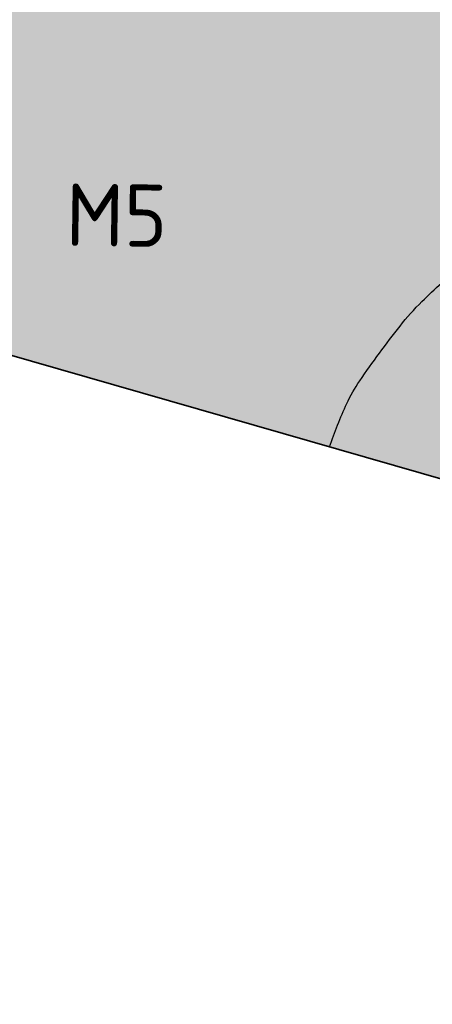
# Model space of a CAD drawing. Header units: metres. Extents: x 174282 to 175177, y 462028 to 462851.
# Tile 443 of 636: x 174574.01 to 174580.62, y 462464.01 to 462479.8. Entities that reach past the tile are written whole.
import ezdxf

# ---------------------------------------------------------------- set-up
doc = ezdxf.new("R2010")
doc.units = ezdxf.units.M
doc.layers.add('N-WE-GR-GRAS_BERM-NECTAR-ONDER-MAAIMES-V', color=7, linetype='Continuous', lineweight=25, true_color=0xc4ff8a)
doc.layers.add('N-WE-WH-RETENTIE_WADI_BODEM-G', color=7, linetype='Continuous', lineweight=25, true_color=0xcc9900)
for name, color, linetype, lineweight in [('N-WE-GR-SOORTNAAM-GRAS-T20', 90, 'Continuous', 25), ('N-WE-OG-BEBOUWING_WONINGBOUW-G', 7, 'Continuous', 35), ('N-WE-WH-RETENTIE_WADI_BODEM-V', 161, 'Continuous', 20), ('N-WE-WH-RETENTIE_WADI_INSTEEK-G', 7, 'Continuous', 25), ('N-WE-WH-RETENTIE_WADI_TALUD-V', 93, 'Continuous', 18)]:
    doc.layers.add(name, color=color, linetype=linetype, lineweight=lineweight)
doc.styles.add('NLCS-ISO-M500-T20', font='NLCS-ISO.ttf', dxfattribs={"height": 1})

msp = doc.modelspace()

# ---------------------------------------------------------------- hatches: boundary and pattern name
at = {"layer": 'N-WE-GR-GRAS_BERM-NECTAR-ONDER-MAAIMES-V'}
h = msp.add_hatch(color=256, dxfattribs=at)
h.dxf.hatch_style = 1
edge = h.paths.add_edge_path()
edge.add_line((174583.2815175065, 462471.7043024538), (174586.717256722, 462470.7152562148))
edge.add_line((174586.717256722, 462470.7152562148), (174585.9681579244, 462468.1130440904))
edge.add_arc((174579.1967269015, 462450.4520604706), 18.91461394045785, 67.6659632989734, 69.0225826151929, ccw=False)
edge.add_arc((174583.75643878, 462461.5510017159), 6.915552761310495, 65.42228387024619, 67.66596372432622, ccw=False)
edge.add_arc((174371.4003615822, 461997.2480894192), 517.4763208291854, 65.37119389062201, 65.4222838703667, ccw=False)
edge.add_arc((174585.7759415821, 462464.8636841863), 3.062835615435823, 64.70712522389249, 65.37120717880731, ccw=False)
edge.add_arc((174578.6771993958, 462449.8413440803), 19.67797458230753, 63.483883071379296, 64.70712522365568, ccw=False)
edge.add_arc((174569.8431120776, 462432.1353820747), 39.46539961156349, 62.6201277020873, 63.48388206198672, ccw=False)
edge.add_arc((174585.3734109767, 462462.122144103), 5.695648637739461, 61.41464047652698, 62.62012770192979, ccw=False)
edge.add_arc((174582.3874747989, 462456.6422190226), 11.93627310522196, 60.58192570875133, 61.414639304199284, ccw=False)
edge.add_arc((174587.6401923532, 462465.9574188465), 1.24216306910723, 52.26220328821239, 60.58192570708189, ccw=False)
edge.add_arc((174586.0649809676, 462463.9221097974), 3.815832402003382, 47.51818928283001, 52.26220316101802, ccw=False)
edge.add_arc((174586.9486898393, 462464.8871236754), 2.507324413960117, 39.97158763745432, 47.5181892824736, ccw=False)
edge.add_arc((174585.1707764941, 462463.3967790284), 4.827260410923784, 34.534637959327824, 39.971587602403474, ccw=False)
edge.add_arc((174583.3512023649, 462462.1446000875), 7.036061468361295, 30.820509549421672, 34.53463795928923, ccw=False)
edge.add_arc((174584.9993973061, 462463.1279212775), 5.116825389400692, 26.464889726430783, 30.820509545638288, ccw=False)
edge.add_arc((174581.6527634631, 462461.4619109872), 8.855213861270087, 23.027945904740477, 26.464889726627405, ccw=False)
edge.add_arc((174580.4701920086, 462460.9592583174), 10.14017882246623, 19.816202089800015, 23.027945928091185, ccw=False)
edge.add_arc((174575.015391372, 462458.9936666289), 15.93831651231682, 17.49276422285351, 19.81620208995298, ccw=False)
edge.add_arc((174582.6867766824, 462461.4113800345), 7.89496579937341, 14.191293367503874, 17.49276434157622, ccw=False)
edge.add_arc((174580.949968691, 462460.9721808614), 9.686445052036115, 11.871768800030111, 14.19129336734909, ccw=False)
edge.add_arc((174585.2350360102, 462461.872981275), 5.30771883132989, 8.738110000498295, 11.871768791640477, ccw=False)
edge.add_arc((174584.1882914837, 462461.712094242), 6.366755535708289, 5.591845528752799, 8.738110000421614, ccw=False)
edge.add_arc((174581.0056774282, 462461.4004935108), 9.564587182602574, 3.0249809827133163, 5.591845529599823, ccw=False)
edge.add_arc((174579.6839741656, 462461.3306481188), 10.88813464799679, 0.6437948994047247, 3.0249809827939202, ccw=False)
edge.add_arc((174573.3565269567, 462461.25954777), 17.21598131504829, -1.2498244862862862, 0.6437949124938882, ccw=False)
edge.add_arc((174575.2348796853, 462461.2185677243), 15.3371816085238, 356.2112165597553, 358.7501755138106, ccw=False)
edge.add_arc((174576.4764926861, 462461.1363440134), 14.0928490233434, 353.5625200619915, 356.21121656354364, ccw=False)
edge.add_arc((174577.8676198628, 462460.9793825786), 12.6928948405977, 351.1199120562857, 353.56252006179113, ccw=False)
edge.add_arc((174577.4416469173, 462461.0459365), 13.12403562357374, 348.71776640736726, 351.11991206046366, ccw=False)
edge.add_arc((174577.383405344, 462461.0575555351), 13.18342487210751, 346.1327328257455, 348.71776640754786, ccw=False)
edge.add_arc((174581.2850341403, 462460.0943651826), 9.164663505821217, 343.03218662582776, 346.13273284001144, ccw=False)
edge.add_arc((174578.7139846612, 462460.8788348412), 11.8527275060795, 340.6492724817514, 343.0321866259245, ccw=False)
edge.add_arc((174587.4126276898, 462457.8239647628), 2.633257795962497, 335.59241721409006, 340.6492724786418, ccw=False)
edge.add_arc((174561.3788683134, 462469.6375564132), 31.22202438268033, 334.8808627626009, 335.59241721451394, ccw=False)
edge.add_arc((174362.2890612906, 462562.9791382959), 251.1069992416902, 334.6299592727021, 334.88086283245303, ccw=False)
edge.add_arc((174479.6547103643, 462507.3250179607), 121.2144409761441, 333.9545098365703, 334.62995927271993, ccw=False)
edge.add_arc((174594.1846762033, 462451.3524151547), 6.261224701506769, 153.9545098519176, 156.9267682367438)
edge.add_arc((176106.1592433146, 461807.2753440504), 1649.703455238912, 156.9267682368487, 156.953455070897)
edge.add_arc((159644.2838072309, 468814.4078486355), 16241.44659116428, 336.9387563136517, 336.941466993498, ccw=False)
edge.add_arc((100423.8462317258, 494026.7326008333), 80605.4236749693, 336.9377477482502, 336.9387563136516, ccw=False)
edge.add_arc((174164.1070937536, 462631.2502316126), 459.9160953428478, 336.9243878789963, 336.93773990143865, ccw=False)
edge.add_arc((174579.6736448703, 462454.2051052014), 8.207632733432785, 334.72575758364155, 336.9243878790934, ccw=False)
edge.add_arc((174750.3781420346, 462373.6073273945), 180.5674374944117, 154.725757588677, 155.1944803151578)
edge.add_arc((174831.1974260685, 462336.2541268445), 269.6012415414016, 155.1944803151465, 155.3852123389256)
edge.add_arc((174701.7641085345, 462395.5537395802), 127.2305010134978, 155.3852124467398, 155.6628570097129)
edge.add_arc((174591.1277054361, 462445.5943601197), 5.80366133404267, 155.662857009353, 160.3949604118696)
edge.add_arc((174598.5287074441, 462442.9582483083), 13.66011830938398, 160.3949603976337, 163.4789081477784)
edge.add_arc((174601.6605328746, 462442.0293051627), 16.92680866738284, 163.4789081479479, 166.2046138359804)
edge.add_arc((174598.9647925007, 462442.6912123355), 14.15099576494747, 166.2046138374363, 169.1857446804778)
edge.add_arc((174651.5462877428, 462432.6471965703), 67.68319070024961, 169.1857446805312, 169.6902339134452)
edge.add_arc((174603.3510889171, 462441.4142350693), 18.69708906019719, 169.6902339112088, 170.6500963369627)
edge.add_arc((174616.3563874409, 462439.2729029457), 31.87749470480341, 170.6500963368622, 171.3546582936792)
edge.add_arc((174699.7507876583, 462426.5931726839), 116.2303342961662, 171.354658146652, 171.7236353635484)
edge.add_arc((174622.084768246, 462437.890701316), 37.74693016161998, 171.7236353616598, 173.4011194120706)
edge.add_line((174584.5879110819, 462442.2284933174), (174589.0992136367, 462441.389116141))
edge.add_arc((174383.4057993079, 462483.2009481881), 209.8999999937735, 348.5098879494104, 359.0063072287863)
edge.add_line((174593.274232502, 462479.5607907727), (174591.9976490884, 462479.5798913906))
edge.add_arc((174582.6097860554, 462481.3991976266), 9.562523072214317, 348.68863953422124, 349.0324046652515, ccw=False)
edge.add_arc((174586.0465358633, 462480.7117585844), 6.057694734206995, 341.9386004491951, 348.68863952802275, ccw=False)
edge.add_arc((174590.095938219, 462479.3912287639), 1.798415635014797, 329.53315397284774, 341.9386004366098, ccw=False)
edge.add_arc((174590.197598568, 462479.3314254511), 1.680469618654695, 316.7106197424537, 329.53315397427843, ccw=False)
edge.add_arc((174588.7049889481, 462480.7374673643), 3.731039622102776, 308.11504489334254, 316.7106197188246, ccw=False)
edge.add_arc((174580.9554932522, 462490.6154227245), 16.28606593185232, 304.429518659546, 308.1150448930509, ccw=False)
edge.add_arc((174586.2681304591, 462482.8650803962), 6.88968789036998, 298.76177715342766, 304.4295186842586, ccw=False)
edge.add_line((174589.5832344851, 462476.8253879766), (174588.0004807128, 462475.9566372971))
edge.add_line((174588.0004807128, 462475.9566372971), (174586.417727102, 462475.0878844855))
edge.add_arc((174591.044433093, 462466.6586422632), 9.615536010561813, 118.7618344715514, 122.0160295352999)
edge.add_arc((174597.0089805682, 462457.1193106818), 20.86607704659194, 122.0160295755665, 124.2249417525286)
edge.add_arc((174587.2087784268, 462471.5263756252), 3.441741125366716, 124.2249417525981, 132.6038581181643)
edge.add_arc((174593.1214326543, 462465.0972814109), 12.17631223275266, 132.6038581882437, 137.0557157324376)
edge.add_arc((174587.326483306, 462470.4906332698), 4.259893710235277, 137.0557157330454, 144.1575022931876)
edge.add_arc((174590.3917372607, 462468.2764443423), 8.041218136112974, 144.1575023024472, 149.3249397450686)
edge.add_arc((174584.2546148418, 462471.9167887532), 0.9056467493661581, 149.3249397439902, 163.9404778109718)
edge.add_arc((174587.0725583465, 462471.1055873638), 3.838026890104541, 163.9404778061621, 171.0254609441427)
at = {"layer": 'N-WE-WH-RETENTIE_WADI_BODEM-V'}
h = msp.add_hatch(color=256, dxfattribs=at)
h.dxf.hatch_style = 1
h.paths.add_polyline_path([(174587.4288413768, 462478.3289325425, 0.004273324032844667), (174588.1977293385, 462478.7782450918, 0.0200524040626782), (174588.7124636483, 462479.1136400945, 0.02251846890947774), (174589.1438188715, 462479.4502315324, 0.1191834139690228), (174589.4475733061, 462479.8704476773, 0.1286929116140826), (174589.5758291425, 462480.8314768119, 0.1182754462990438), (174589.4401043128, 462481.4974931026, 0.04848605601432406), (174589.1751026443, 462482.0467223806, 0.0285877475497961), (174588.9983879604, 462482.303038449, 0.02837340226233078), (174588.7921451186, 462482.5393803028, 0.07409316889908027), (174588.3904255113, 462482.8439165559, 0.05927656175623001), (174587.8069593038, 462483.0785332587, 0.02042369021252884), (174587.0515999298, 462483.2498800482, 0.02859192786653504), (174586.5024270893, 462483.3189179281, 0.001741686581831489), (174585.4598462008, 462483.3861581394, -0.002165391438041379), (174584.6213143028, 462483.4409519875, -0.0002995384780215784), (174583.0723701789, 462483.5498389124, -0.000602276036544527), (174582.3021207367, 462483.6053818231, -0.01186261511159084), (174580.9593097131, 462483.7359284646, 0.01880789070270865), (174579.544057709, 462483.8557416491, 0.002152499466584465), (174577.815544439, 462483.9268493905, 0.004921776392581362), (174576.5127395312, 462483.9619899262, -0.006016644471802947), (174575.4470629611, 462483.993069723, -0.02014628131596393), (174574.347007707, 462484.0828970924, 0.02073906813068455), (174573.2782668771, 462484.1688925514, 0.004796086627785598), (174572.4740356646, 462484.1924045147, -0.003801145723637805), (174571.4592506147, 462484.2200512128, -0.008970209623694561), (174570.2967242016, 462484.2814656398, 0.02789179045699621), (174569.8433405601, 462484.2892221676, 0.0001748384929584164), (174566.0666952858, 462484.1337066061, 0.00017706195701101), (174564.5971698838, 462484.0721581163, -0.0003448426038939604), (174563.8426203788, 462484.040808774, -0.02235538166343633), (174562.7471260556, 462484.0450481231, 0.01614903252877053), (174561.2311662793, 462484.069726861, 0.008954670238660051), (174559.8283205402, 462484.0221152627, -0.01015073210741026), (174558.5906470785, 462483.9830730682, -0.005241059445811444), (174557.2492255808, 462483.9820648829, 0.004954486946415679), (174555.8302186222, 462483.9818116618, 0.002836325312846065), (174554.3444801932, 462483.9583945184, 0.004437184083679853), (174553.3950774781, 462483.9296122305, 0.006361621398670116), (174552.9038864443, 462483.9040943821, 0.002556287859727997), (174551.6828685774, 462483.8188023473, 0.008118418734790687), (174550.3240124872, 462483.6946820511, 0.01374476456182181), (174549.5252702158, 462483.5863438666, 0.01341269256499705), (174548.9016521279, 462483.4669755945, 0.00884678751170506), (174547.9652649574, 462483.244126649, 0.00978880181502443), (174547.1352271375, 462483.0135919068, -0.008252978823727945), (174546.1515965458, 462482.7371413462, -0.02273368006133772), (174544.9949198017, 462482.488163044, 0.02877536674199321), (174544.0832576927, 462482.2803756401, 0.01745563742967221), (174543.3077198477, 462482.0263486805, 0.01340549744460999), (174542.3203199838, 462481.6339672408, 0.003514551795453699), (174541.5839004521, 462481.3120634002, 0.003421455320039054), (174540.8321165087, 462480.9709455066, 0.01407878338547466), (174539.9332040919, 462480.5245027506, -0.01556735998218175), (174539.1190131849, 462480.1231534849, -0.02004414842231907), (174538.3859210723, 462479.8245762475, -0.02181059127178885), (174537.6915698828, 462479.607447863, -0.009447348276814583), (174536.8387299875, 462479.3982329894, -0.01134409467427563), (174536.1218289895, 462479.2536684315, -0.0004093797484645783), (174534.9723302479, 462479.0498609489, 0.000537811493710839), (174534.0974301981, 462478.8945083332, 7.532989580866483e-05), (174533.497459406, 462478.7872147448, 2.853403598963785e-05), (174531.9173305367, 462478.5042994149, 0.006097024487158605), (174530.8400432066, 462478.2977641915, -0.008156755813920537), (174530.0341383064, 462478.146696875, -0.03568746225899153), (174529.4194797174, 462478.0864886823, -0.02409663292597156), (174528.5056565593, 462478.1064919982, -0.001957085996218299), (174527.4313365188, 462478.1861201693, 0.001441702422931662), (174525.9730780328, 462478.2957171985, 0.000521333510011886), (174524.075337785, 462478.4308533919, 0.00568382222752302), (174523.9011266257, 462478.4410876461, 0.02849121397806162), (174523.5148810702, 462478.4373580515, -0.01088611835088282), (174522.5056659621, 462478.3920630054, -0.007140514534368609), (174521.1890191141, 462478.3804772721, 0.009334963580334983), (174520.1818998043, 462478.3671948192, 0.01828679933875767), (174519.607455, 462478.3278259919, -0.01228248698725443), (174518.7531141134, 462478.2589606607, -0.03673130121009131), (174517.9575401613, 462478.2729330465, 0.07437171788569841), (174517.0905609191, 462478.224601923, 0.009133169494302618), (174516.1797710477, 462478.0169717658, 0.01108958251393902), (174515.4948638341, 462477.831408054, 0.01293911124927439), (174514.9161495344, 462477.6443465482, 0.04963209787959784), (174514.4948001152, 462477.4471683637, 0.02757961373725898), (174513.8012789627, 462476.9807820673, 0.05052339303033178), (174513.3881598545, 462476.59736244, 0.04877694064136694), (174513.0469983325, 462476.1237327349, 0.08599968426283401), (174512.8578785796, 462475.6138445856, 0.09814202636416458), (174512.8636381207, 462475.1362745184, 0.06516212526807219), (174513.0289183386, 462474.6658300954, 0.08688744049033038), (174513.4207502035, 462474.1410253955, 0.05228778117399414), (174513.8976845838, 462473.7152891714, 0.04213285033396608), (174514.4843614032, 462473.3635825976, 0.06603279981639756), (174514.8991741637, 462473.2242953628, 0.0256671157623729), (174515.4093771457, 462473.1520027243, 0.01769182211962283), (174516.1556181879, 462473.1116261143, 0.006939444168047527), (174517.0060403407, 462473.107548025, 0.03699001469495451), (174517.5084032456, 462473.1420488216, 0.01132549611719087), (174518.7269247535, 462473.3630942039, 0.03153123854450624), (174519.5952375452, 462473.5988740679, -0.01973816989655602), (174520.6561956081, 462473.6037172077, -0.02110266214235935), (174521.5978189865, 462473.5309687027, -0.001248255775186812), (174523.0123923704, 462472.9508127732, -0.002029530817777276), (174523.6473442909, 462472.6855255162, 0.002938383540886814), (174524.0862342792, 462472.5030905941, 0.07141093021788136), (174524.51190375, 462472.3964428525, 0.03295628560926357), (174525.4583228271, 462472.361390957, 0.02950828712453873), (174526.27269957, 462472.4331339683, 0.04743219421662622), (174526.7671992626, 462472.555017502, 0.02069091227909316), (174527.5265067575, 462472.8563863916, 0.02096043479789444), (174528.2487104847, 462473.2152106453, 0.002597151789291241), (174529.276243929, 462473.7875856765, -0.003107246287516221), (174530.1355786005, 462474.2651195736, -0.001160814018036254), (174530.841229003, 462474.6494042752, -0.002259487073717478), (174531.5605442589, 462475.0347743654, -0.02469803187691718), (174532.8515565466, 462475.5410165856, -0.01744737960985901), (174534.0460139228, 462475.8084356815, -0.03304230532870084), (174535.2244072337, 462475.9380683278, -0.06338138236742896), (174535.9142088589, 462475.8873227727, -0.0238001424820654), (174536.5287167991, 462475.7319714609, -0.04322588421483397), (174537.5947397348, 462475.3042004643, -0.04057964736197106), (174538.3468449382, 462474.6639743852, 0.02446917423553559), (174539.0065922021, 462474.064700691, 0.002814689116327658), (174539.9802210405, 462473.2727729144, 0.008864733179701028), (174540.2951737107, 462473.0285956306, 0.009829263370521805), (174540.757902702, 462472.6967803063, 0.005316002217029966), (174541.6316150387, 462472.1094883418, 0.01030690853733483), (174542.5617766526, 462471.5255917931, 0.03901134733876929), (174543.0621069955, 462471.2725755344, 0.002915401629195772), (174544.4987883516, 462470.7016879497, 0.002908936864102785), (174545.2053521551, 462470.4304105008, 0.01227696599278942), (174545.374666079, 462470.3712381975, 0.06865510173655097), (174545.6376857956, 462470.324851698, 0.03358964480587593), (174546.2378691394, 462470.3418780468, 0.001915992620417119), (174546.9971462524, 462470.4185636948, 0.01627879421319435), (174547.405135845, 462470.4748287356), (174546.3632730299, 462474.2334711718), (174560.7399543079, 462478.1933421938), (174578.9684328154, 462472.9459101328, -0.03186381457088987), (174579.3409240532, 462473.840320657, -0.02070236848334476), (174580.2345363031, 462475.0542187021, -0.04287465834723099), (174581.098777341, 462475.847374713, -0.03757256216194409), (174581.7039487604, 462476.245360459, -0.03090555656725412), (174582.7986195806, 462476.7671800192, -0.004057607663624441), (174583.7115708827, 462476.9951162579, 0.002694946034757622), (174584.4673647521, 462477.1816283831, 0.001040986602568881), (174585.3293079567, 462477.4011809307, 0.002947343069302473), (174585.633115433, 462477.4811521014, 0.03973459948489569), (174586.0518775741, 462477.6305632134, 0.01629035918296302), (174587.0248890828, 462478.106256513, 0.008250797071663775)])
at = {"layer": 'N-WE-WH-RETENTIE_WADI_TALUD-V'}
h = msp.add_hatch(color=256, dxfattribs=at)
h.dxf.hatch_style = 1
edge = h.paths.add_edge_path()
edge.add_arc((174586.1650006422, 462470.4735571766), 7.609409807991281, 155.4164604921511, 161.0400398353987, ccw=False)
edge.add_arc((174581.4264330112, 462472.6413963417), 2.398502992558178, 145.3911460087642, 155.4164604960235, ccw=False)
edge.add_arc((174594.4403746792, 462463.6607108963), 18.21037792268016, 141.9558502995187, 145.3911460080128, ccw=False)
edge.add_arc((174583.459123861, 462472.2538392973), 4.266571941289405, 134.8552188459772, 141.9558503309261, ccw=False)
edge.add_arc((174585.283008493, 462470.4207137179), 6.852476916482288, 127.6340475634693, 134.8552188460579, ccw=False)
edge.add_arc((174584.0457389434, 462472.0253675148), 4.826211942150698, 119.0270993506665, 127.634047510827, ccw=False)
edge.add_arc((174586.4683344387, 462467.6597603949), 9.818956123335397, 113.6333108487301, 119.0270993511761, ccw=False)
edge.add_arc((174583.8326861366, 462473.682973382), 3.244327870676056, 104.2427828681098, 113.63331090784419, ccw=False)
edge.add_arc((174597.2986219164, 462420.6327163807), 57.9769615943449, 103.55346242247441, 104.2427828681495, ccw=False)
edge.add_arc((174566.7875656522, 462547.2000156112), 72.21599439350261, 283.5534637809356, 284.1710978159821)
edge.add_arc((174532.1713585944, 462684.2926927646), 213.6114820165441, 284.171097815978, 284.4096742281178)
edge.add_arc((174578.6979433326, 462503.210548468), 26.64767249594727, 284.4096738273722, 285.0851536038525)
edge.add_arc((174584.9039239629, 462480.186442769), 2.801841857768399, 285.0851536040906, 294.1868649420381)
edge.add_arc((174579.2400933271, 462492.7967684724), 16.62570860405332, 294.1868649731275, 297.92001008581)
edge.add_arc((174580.4802179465, 462490.4565573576), 13.97721900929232, 297.9200100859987, 299.8109110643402)
edge.add_arc((174561.5278725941, 462523.5346103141), 52.10003346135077, 299.8109107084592, 300.7902783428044)
edge.add_arc((174584.2752966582, 462485.3607262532), 7.662541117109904, 300.7902783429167, 305.3853346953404)
edge.add_arc((174585.1931986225, 462484.0684123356), 6.077416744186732, 305.3853346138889, 310.5453158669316)
edge.add_arc((174588.4267683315, 462480.2884465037), 1.103071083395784, 310.5453158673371, 337.7319006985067)
edge.add_arc((174587.6757168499, 462480.5959867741), 1.914649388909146, 337.7319006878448, 358.2842187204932)
edge.add_arc((174586.1324141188, 462480.6422163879), 3.45864436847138, 358.2842187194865, 366.8683829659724)
edge.add_arc((174588.1198947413, 462480.8816152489), 1.456797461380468, 6.868382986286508, 20.1121761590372)
edge.add_arc((174585.2697454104, 462479.8379218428), 4.492031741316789, 20.11217616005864, 25.21548726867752)
edge.add_arc((174586.4823680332, 462480.4089391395), 3.151690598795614, 25.21548732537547, 31.30893077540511)
edge.add_arc((174586.8470918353, 462480.6307725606), 2.724802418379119, 31.30893077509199, 37.85897592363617)
edge.add_arc((174586.8145186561, 462480.6054524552), 2.766059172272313, 37.85897613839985, 44.35993678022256)
edge.add_arc((174587.5693813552, 462481.3436353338), 1.710250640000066, 44.35993678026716, 61.3098683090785)
edge.add_arc((174587.1126689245, 462480.5090918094), 2.661591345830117, 61.30986830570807, 74.87917753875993)
edge.add_arc((174585.3327520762, 462473.9219457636), 9.484977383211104, 74.87917753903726, 79.55929187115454)
edge.add_arc((174586.1738586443, 462478.4865072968), 4.843567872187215, 79.5592918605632, 86.11029430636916)
edge.add_arc((174576.329571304, 462333.7019440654), 149.962414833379, 86.1102943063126, 86.50945881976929)
edge.add_arc((174591.3666409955, 462580.2237612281), 97.01758395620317, 266.0131886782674, 266.50945944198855, ccw=False)
edge.add_arc((174674.7257469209, 463776.2708638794), 1295.966045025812, 265.9445396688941, 266.013188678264, ccw=False)
edge.add_arc((174605.7426582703, 462803.3019211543), 320.5547317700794, 265.8065080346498, 265.9445401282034, ccw=False)
edge.add_arc((174584.3815477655, 462511.965892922), 28.43664197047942, 263.08792449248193, 265.80650803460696, ccw=False)
edge.add_arc((174578.686463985, 462464.9872753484), 18.88591595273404, 83.08792433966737, 86.42398110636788)
edge.add_arc((174577.8725367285, 462451.9632873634), 31.9353121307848, 86.42398110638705, 87.47281206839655)
edge.add_arc((174570.4210984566, 462283.1356985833), 200.9272606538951, 87.47281198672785, 87.8909470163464)
edge.add_arc((174575.3792333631, 462417.7704793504), 66.20121531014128, 87.89094701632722, 89.01892596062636)
edge.add_arc((174577.2712635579, 462528.2562801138), 44.30078443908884, 267.64002926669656, 269.0189259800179, ccw=False)
edge.add_arc((174576.0112721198, 462497.6832903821), 13.70184198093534, 263.02346618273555, 267.6400292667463, ccw=False)
edge.add_arc((174572.7764471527, 462471.2482531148), 12.93038075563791, 83.02346623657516, 87.77582924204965)
edge.add_arc((174571.6505988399, 462442.2603927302), 41.94009609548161, 87.77582924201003, 88.87500282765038)
edge.add_arc((174573.7849303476, 462550.9473147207), 66.76778026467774, 268.00384866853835, 268.8750029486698, ccw=False)
edge.add_arc((174572.5894715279, 462516.6477959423), 32.44743483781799, 265.94808319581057, 268.00384866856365, ccw=False)
edge.add_arc((174570.0093110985, 462480.2241029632), 4.067529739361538, 85.94808318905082, 91.75654418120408)
edge.add_arc((174570.5884220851, 462461.3403083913), 22.96020204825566, 91.7565441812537, 92.34001249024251)
edge.add_arc((174790.3253240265, 457084.0202723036), 5404.767990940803, 92.34001254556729, 92.37804152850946)
edge.add_arc((174652.234405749, 460409.2284354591), 2076.69370841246, 92.37804152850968, 92.41862114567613)
edge.add_arc((174541.4926145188, 463031.0809859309), 547.4965554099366, 272.33958903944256, 272.4186211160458, ccw=False)
edge.add_arc((174563.342258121, 462496.2877074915), 12.25711591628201, 267.21696621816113, 272.3395890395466, ccw=False)
edge.add_arc((174561.6071991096, 462460.5952323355), 23.47750612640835, 87.21696621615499, 90.91773015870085)
edge.add_arc((174561.8588761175, 462444.88386336), 39.19089075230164, 90.91773015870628, 92.96993454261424)
edge.add_arc((174558.2480218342, 462514.4818227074), 30.50067411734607, 270.6436380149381, 272.9699345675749, ccw=False)
edge.add_arc((174557.8718469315, 462547.9669916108), 63.9879559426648, 269.4424866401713, 270.64363801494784, ccw=False)
edge.add_arc((174556.5524991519, 462412.381581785), 71.60387285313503, 89.44248669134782, 90.5779621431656)
edge.add_arc((174557.1513717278, 462353.0148782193), 130.9735969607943, 90.57796214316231, 91.22799828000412)
edge.add_arc((174555.491399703, 462430.4537714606), 53.51691426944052, 91.22799828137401, 92.24491928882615)
edge.add_arc((174554.1522458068, 462464.6147318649), 19.32971565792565, 92.24491928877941, 93.7028758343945)
edge.add_arc((174560.6347187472, 462364.4490469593), 119.7049461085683, 93.70287584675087, 94.28873259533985)
edge.add_arc((174554.8253706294, 462441.9146491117), 42.02182025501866, 94.28873259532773, 96.14929625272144)
edge.add_arc((174551.8948045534, 462469.1151391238), 14.66391692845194, 96.14929627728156, 99.29916589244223)
edge.add_arc((174551.4379734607, 462471.9050950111), 11.83680736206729, 99.2991658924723, 102.3729442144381)
edge.add_arc((174554.7304195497, 462456.8964019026), 27.20238805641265, 102.3729442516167, 104.400425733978)
edge.add_arc((174553.4373979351, 462461.9322332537), 22.00320520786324, 104.4004257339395, 106.6437823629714)
edge.add_arc((174538.2697162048, 462512.6695662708), 30.95277208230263, 284.7523817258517, 286.6437820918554, ccw=False)
edge.add_arc((174542.8366837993, 462495.3259364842), 13.01792646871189, 279.5431033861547, 284.75238172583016, ccw=False)
edge.add_arc((174546.3428481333, 462474.4703195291), 8.130358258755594, 99.54310326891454, 106.1361122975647)
edge.add_arc((174547.3325595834, 462471.049477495), 11.69149416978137, 106.1361122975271, 110.1362434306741)
edge.add_arc((174550.1302520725, 462463.4193823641), 19.81832842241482, 110.1362434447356, 113.2083731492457)
edge.add_arc((174564.8497571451, 462429.0900602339), 57.17025190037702, 113.2083731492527, 114.0138421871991)
edge.add_arc((174566.1326288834, 462426.2105560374), 60.3226009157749, 114.0138423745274, 114.7979825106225)
edge.add_arc((174548.3086694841, 462464.7887059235), 17.82592837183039, 114.7979825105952, 118.0243886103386)
edge.add_arc((174533.0823056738, 462493.395948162), 14.58111505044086, 294.4569008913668, 298.0243890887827, ccw=False)
edge.add_arc((174535.0299682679, 462489.113659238), 9.876714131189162, 289.8637354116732, 294.45690089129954, ccw=False)
edge.add_arc((174535.5511341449, 462487.6711022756), 8.342900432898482, 284.86590859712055, 289.8637353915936, ccw=False)
edge.add_arc((174531.7293055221, 462502.0690609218), 23.23946336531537, 282.7008003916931, 284.86590859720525, ccw=False)
edge.add_arc((174533.2947905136, 462495.1229085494), 16.11908584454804, 280.1010368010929, 282.7008004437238, ccw=False)
edge.add_arc((174411.0859593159, 463181.1274689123), 712.9241197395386, 280.0072164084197, 280.1010368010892, ccw=False)
edge.add_arc((174606.7500395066, 462072.2777354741), 413.0564145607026, 100.0072095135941, 100.1304711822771)
edge.add_arc((174889.8764843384, 460487.6965015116), 2022.732863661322, 100.1304711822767, 100.1477207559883)
edge.add_arc((177011.4605740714, 448634.3996380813), 14064.40075404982, 100.1477333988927, 100.1542750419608)
edge.add_arc((174539.8470613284, 462434.23000684), 44.97881293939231, 100.1542750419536, 101.5515926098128)
edge.add_arc((174525.8072701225, 462502.9211212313), 25.13241963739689, 279.6822435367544, 281.55159316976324, ccw=False)
edge.add_arc((174529.3055720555, 462482.4169529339), 4.331962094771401, 271.50674923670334, 279.68224353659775, ccw=False)
edge.add_arc((174529.169979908, 462487.571803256), 9.48859540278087, 265.985276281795, 271.50674923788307, ccw=False)
edge.add_arc((174538.1402348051, 462615.3804296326), 137.6116239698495, 265.53674534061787, 265.9852762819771, ccw=False)
edge.add_arc((174507.6974529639, 462225.3705218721), 253.584606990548, 85.53674602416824, 85.86715941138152)
edge.add_arc((174460.221085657, 461568.3221621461), 912.3459844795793, 85.86715941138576, 85.98664023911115)
edge.add_arc((174523.5380983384, 462470.7736297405), 7.676047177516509, 85.98664014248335, 87.28926231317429)
edge.add_arc((174523.740703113, 462475.0528102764), 3.392072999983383, 87.28926231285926, 93.81720160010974)
edge.add_arc((174521.9701948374, 462501.5886159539), 23.20273255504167, 271.32238560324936, 273.8172016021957, ccw=False)
edge.add_arc((174521.4417295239, 462524.4816778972), 46.10189325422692, 269.68592804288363, 271.3223856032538, ccw=False)
edge.add_arc((174521.0411463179, 462451.4044874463), 26.97639511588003, 89.68592800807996, 91.82528194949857)
edge.add_arc((174520.4327111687, 462470.4968650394), 7.874325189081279, 91.82528194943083, 96.01584053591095)
edge.add_arc((174517.7787983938, 462495.6801815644), 17.44844488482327, 273.201043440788, 276.0158405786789, ccw=False)
edge.add_arc((174518.4502974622, 462483.6734640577), 5.422964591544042, 264.7866321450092, 273.20104344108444, ccw=False)
edge.add_arc((174517.6908503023, 462475.3500603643), 2.935014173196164, 84.78663215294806, 96.23303758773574)
edge.add_arc((174517.7258000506, 462475.0300611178), 3.256916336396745, 96.23303758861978, 101.8756504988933)
edge.add_arc((174522.3181010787, 462453.1920395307), 25.57257038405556, 101.8756506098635, 103.8886478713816)
edge.add_arc((174520.0200919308, 462462.4857596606), 15.99895665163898, 103.8886478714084, 106.4300887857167)
edge.add_arc((174518.8191665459, 462466.5582568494), 11.75308157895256, 106.4300887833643, 109.3953491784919)
edge.add_arc((174515.6962271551, 462475.4286220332), 2.349033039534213, 109.3953491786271, 120.7608617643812)
edge.add_arc((174518.3724600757, 462470.932219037), 7.581610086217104, 120.7608618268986, 127.0800418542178)
edge.add_arc((174515.4871146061, 462474.7500931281), 2.796071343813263, 127.0800418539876, 138.6493136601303)
edge.add_arc((174515.6393323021, 462474.6161278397), 2.99884443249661, 138.6493136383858, 149.8193117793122)
edge.add_arc((174514.423714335, 462475.3230859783), 1.592602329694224, 149.8193117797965, 169.480611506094)
edge.add_arc((174514.065568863, 462475.389589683), 1.228334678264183, 169.4806115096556, 191.9013067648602)
edge.add_arc((174514.7435142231, 462475.5324713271), 1.921173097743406, 191.9013067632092, 206.8142823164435)
edge.add_arc((174514.7234476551, 462475.5223286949), 1.898688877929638, 206.8142823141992, 221.8158024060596)
edge.add_arc((174516.6354494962, 462477.232804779), 4.464128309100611, 221.8158024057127, 227.441716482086)
edge.add_arc((174515.6891957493, 462476.2022566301), 3.065048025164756, 227.4417165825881, 234.2325415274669)
edge.add_arc((174516.2742088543, 462477.0143690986), 4.065931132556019, 234.2325415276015, 243.8829718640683)
edge.add_arc((174515.2168094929, 462474.8575711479), 1.663875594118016, 243.8829719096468, 258.9946363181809)
edge.add_arc((174515.8579485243, 462478.1542977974), 5.022367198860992, 258.9946363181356, 264.87581469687)
edge.add_arc((174516.3528737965, 462483.6735136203), 10.56372933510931, 264.8758146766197, 268.930058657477)
edge.add_arc((174516.7277391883, 462503.7453692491), 30.6390851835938, 268.9300586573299, 270.5204365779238)
edge.add_arc((174516.9750855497, 462476.5153217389), 3.407914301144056, 270.5204365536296, 275.2902937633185)
edge.add_arc((174516.6939840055, 462479.5510957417), 6.456675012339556, 275.290293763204, 279.5230502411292)
edge.add_arc((174513.2389146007, 462500.1468726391), 27.34024584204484, 279.523050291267, 281.579656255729)
edge.add_arc((174517.2935248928, 462480.3586833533), 7.140931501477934, 281.5796562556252, 286.185318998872)
edge.add_arc((174520.1607196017, 462470.480287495), 3.145151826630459, 99.24311274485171, 106.18531917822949, ccw=False)
edge.add_arc((174519.967354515, 462471.6684938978), 1.941314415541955, 91.09438136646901, 99.24311274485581, ccw=False)
edge.add_arc((174520.1870349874, 462460.1686328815), 13.44327350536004, 88.00001219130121, 91.09438133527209, ccw=False)
edge.add_arc((174520.2655507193, 462462.4170429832), 11.19349291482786, 83.8473285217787, 88.0000121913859, ccw=False)
edge.add_arc((174521.3715103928, 462472.6764993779), 0.8745979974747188, 68.95248382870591, 83.84732844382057, ccw=False)
edge.add_arc((174517.6239400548, 462462.9378924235), 11.30938351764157, 67.78199973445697, 68.95248382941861, ccw=False)
edge.add_arc((174406.1119670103, 462189.9313303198), 306.2119150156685, 67.55706091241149, 67.78200090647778, ccw=False)
edge.add_arc((174490.6516057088, 462394.6043648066), 84.76665867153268, 67.09192883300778, 67.55706091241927, ccw=False)
edge.add_arc((174539.3883629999, 462509.9350936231), 40.43896628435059, 247.0919242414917, 247.7653533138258)
edge.add_arc((174524.6705243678, 462473.9323785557), 1.544104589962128, 247.7653533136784, 264.1037979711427)
edge.add_arc((174525.2507213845, 462479.5504711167), 7.19207702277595, 264.1037979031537, 271.6540894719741)
edge.add_arc((174525.2582195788, 462479.2908143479), 6.932312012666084, 271.6540894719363, 278.4149288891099)
edge.add_arc((174525.8789854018, 462475.0945624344), 2.690392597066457, 278.4149289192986, 289.2774457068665)
edge.add_arc((174523.5070924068, 462481.8761823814), 9.87483728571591, 289.2774457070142, 294.0187769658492)
edge.add_arc((174523.6097082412, 462481.6459065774), 9.622732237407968, 294.0187769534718, 298.8218514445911)
edge.add_arc((174473.666431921, 462572.4103758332), 113.2206073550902, 298.8218514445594, 299.4170715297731)
edge.add_arc((174568.1265289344, 462404.8874515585), 79.09850268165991, 118.70494735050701, 119.41707620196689, ccw=False)
edge.add_arc((174613.2501937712, 462322.4842841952), 173.0475693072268, 118.43890829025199, 118.70494735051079, ccw=False)
edge.add_arc((174573.8397810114, 462395.2541607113), 90.2910858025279, 118.07060441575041, 118.43890810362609, ccw=False)
edge.add_arc((174534.2161137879, 462469.5544159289), 6.085605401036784, 113.0079949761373, 118.0706044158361, ccw=False)
edge.add_arc((174537.3272420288, 462462.2278995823), 14.04531398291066, 109.67618273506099, 113.00799480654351, ccw=False)
edge.add_arc((174534.3092215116, 462470.6679572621), 5.081887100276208, 103.78825903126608, 109.676182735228, ccw=False)
edge.add_arc((174537.2794133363, 462458.5647962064), 17.54417208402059, 100.62035185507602, 103.78825902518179, ccw=False)
edge.add_arc((174535.7009163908, 462466.9828815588), 8.979371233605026, 95.06602638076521, 100.62035185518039, ccw=False)
edge.add_arc((174535.2888981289, 462471.6305787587), 4.313447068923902, 87.04875933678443, 95.06602637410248, ccw=False)
edge.add_arc((174535.3699525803, 462473.202788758), 2.739149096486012, 78.53932116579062, 87.04875933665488, ccw=False)
edge.add_arc((174534.5905554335, 462469.3584267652), 6.661722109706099, 73.08575975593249, 78.5393211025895, ccw=False)
edge.add_arc((174534.5923067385, 462469.3641858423), 6.655702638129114, 65.3682437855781, 73.08575975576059, ccw=False)
edge.add_arc((174536.4655754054, 462473.4497752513), 2.16113076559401, 51.80322530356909, 65.36824376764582, ccw=False)
edge.add_arc((174534.0330313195, 462470.3582050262), 6.094968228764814, 44.94652838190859, 51.80322530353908, ccw=False)
edge.add_arc((174544.7957939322, 462481.1008975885), 9.111691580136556, 224.9465285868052, 230.5533313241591)
edge.add_arc((174609.8316810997, 462560.1455273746), 111.4724268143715, 230.5533313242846, 231.1984087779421)
edge.add_arc((174547.0233557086, 462482.032167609), 11.23978386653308, 231.198408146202, 233.2300028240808)
edge.add_arc((174548.9651987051, 462484.6307184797), 14.48373529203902, 233.2300028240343, 235.4826315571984)
edge.add_arc((174568.8130396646, 462513.4907604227), 49.50999418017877, 235.4826315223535, 236.7009579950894)
edge.add_arc((174556.2579382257, 462494.3767487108), 26.64132531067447, 236.7009579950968, 239.0630438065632)
edge.add_arc((174544.4117167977, 462474.6120968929), 3.598443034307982, 239.0630439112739, 245.4930804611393)
edge.add_arc((174545.8846530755, 462477.8431264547), 7.14937154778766, 245.4930804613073, 248.0655613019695)
edge.add_arc((174592.7344860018, 462594.1836349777), 132.5687511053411, 248.0655615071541, 248.6629144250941)
edge.add_arc((174568.1660132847, 462531.2890777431), 65.045901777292, 248.6629144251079, 249.3295918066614)
edge.add_arc((174546.4947730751, 462473.8481012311), 3.652836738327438, 249.3295925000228, 252.1431237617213)
edge.add_arc((174545.6742911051, 462471.3012878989), 0.9771221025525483, 252.143123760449, 267.8530619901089)
edge.add_arc((174545.8052874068, 462474.7955769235), 4.473865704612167, 267.8530619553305, 275.176952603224)
edge.add_arc((174543.3630345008, 462501.7515467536), 31.54024538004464, 275.1769526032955, 275.6951371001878)
edge.add_arc((174536.6115497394, 462569.4508432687), 99.57536348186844, 275.6951369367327, 275.9867721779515)
edge.add_arc((174546.3372851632, 462476.7106960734), 6.326637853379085, 275.9867721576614, 279.7172676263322)
edge.add_line((174547.4051358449, 462470.474828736), (174548.1803850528, 462467.6780261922))
edge.add_arc((174546.5194067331, 462474.7216052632), 7.236771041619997, 274.01475187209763, 283.2687701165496, ccw=False)
edge.add_arc((174546.8837621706, 462469.5302878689), 2.032683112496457, 256.5047113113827, 274.01475185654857, ccw=False)
edge.add_arc((174551.3422598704, 462488.1079968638), 21.13790421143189, 252.2772619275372, 256.5047113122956, ccw=False)
edge.add_arc((174546.7315038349, 462473.6803595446), 5.991426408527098, 244.33226459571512, 252.2772618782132, ccw=False)
edge.add_arc((174559.7256787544, 462500.7192157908), 35.99056521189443, 241.7750087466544, 244.3322645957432, ccw=False)
edge.add_arc((174548.6340212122, 462480.0550096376), 12.53775550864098, 237.4416357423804, 241.77500883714, ccw=False)
edge.add_arc((174562.9537491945, 462502.4820334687), 39.14651360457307, 235.35947514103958, 237.44163574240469, ccw=False)
edge.add_arc((174551.6985253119, 462486.1913208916), 19.34582217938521, 232.3974302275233, 235.3594751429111, ccw=False)
edge.add_arc((174546.1906757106, 462479.0398959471), 10.31923445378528, 227.0518271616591, 232.397430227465, ccw=False)
edge.add_arc((174534.9006329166, 462466.9108293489), 6.251200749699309, 47.05182788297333, 53.92158441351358)
edge.add_arc((174532.9651641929, 462464.2545378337), 9.537828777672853, 53.92158441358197, 57.23324184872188)
edge.add_arc((174526.2621146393, 462453.8401762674), 21.92289236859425, 57.23324186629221, 59.41741511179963)
edge.add_arc((174532.4532765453, 462464.3161252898), 9.754244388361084, 59.41741511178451, 62.8445649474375)
edge.add_arc((174533.5858567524, 462466.5241105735), 7.272725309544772, 62.84456512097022, 66.8137690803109)
edge.add_arc((174535.4414586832, 462470.8564293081), 2.559738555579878, 66.8137690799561, 77.32205315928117)
edge.add_arc((174533.1010541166, 462460.4525652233), 13.22359721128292, 77.32205318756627, 81.94015512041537)
edge.add_arc((174533.837530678, 462465.6534463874), 7.970830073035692, 81.94015512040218, 87.85313254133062)
edge.add_arc((174534.0238560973, 462470.6237874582), 2.996997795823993, 87.85313253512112, 97.50331431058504)
edge.add_arc((174534.086532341, 462470.1479268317), 3.476968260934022, 97.50331431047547, 109.5776031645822)
edge.add_arc((174536.7138045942, 462462.7605525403), 11.31762246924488, 109.5776031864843, 116.2614530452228)
edge.add_arc((174549.2552226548, 462437.3418827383), 39.66186247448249, 116.2614530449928, 118.0676046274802)
edge.add_arc((174532.3446230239, 462469.0557650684), 3.721095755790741, 118.0676046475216, 123.9666152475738)
edge.add_arc((174543.932805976, 462451.8539654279), 24.46206716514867, 123.9666152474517, 126.3476795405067)
edge.add_arc((174507.5562594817, 462501.2883592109), 36.91392507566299, 304.4094195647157, 306.3476796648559, ccw=False)
edge.add_arc((174488.2469939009, 462529.4788872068), 71.0834086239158, 303.9203169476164, 304.40941956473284, ccw=False)
edge.add_arc((174439.5809846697, 462601.8461013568), 158.2923195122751, 303.5925594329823, 303.92031756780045, ccw=False)
edge.add_arc((174521.365857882, 462478.715283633), 10.4749871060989, 297.8505549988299, 303.59255943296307, ccw=False)
edge.add_arc((174522.040207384, 462477.4389969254), 9.031500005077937, 291.66627116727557, 297.850554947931, ccw=False)
edge.add_arc((174524.2694551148, 462471.8275314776), 2.993446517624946, 279.76885893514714, 291.6662711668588, ccw=False)
edge.add_arc((174524.2250064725, 462472.0856981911), 3.255411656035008, 268.3618372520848, 279.76885889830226, ccw=False)
edge.add_arc((174524.3197764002, 462475.3994331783), 6.570501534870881, 260.8448331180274, 268.3618372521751, ccw=False)
edge.add_arc((174523.9250321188, 462472.9500660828), 4.089529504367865, 251.3125519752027, 260.8448331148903, ccw=False)
edge.add_arc((174560.4866034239, 462581.0445465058), 118.1998497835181, 250.9794204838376, 251.3125519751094, ccw=False)
edge.add_arc((174484.4311964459, 462360.4209835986), 115.1650606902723, 70.97943352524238, 71.31691920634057)
edge.add_arc((174425.2632697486, 462185.4467521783), 299.8724650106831, 71.31691920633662, 71.51177347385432)
edge.add_arc((174516.231291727, 462457.5072861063), 13.00644202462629, 71.5117725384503, 72.44740131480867)
edge.add_arc((174519.6313581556, 462468.2565004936), 1.732309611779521, 72.44740131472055, 83.87888189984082)
edge.add_arc((174515.6811404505, 462431.421877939), 38.77814120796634, 83.87888186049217, 86.29119261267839)
edge.add_arc((174512.8320155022, 462387.468457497), 82.82380707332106, 86.29119261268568, 87.29965746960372)
edge.add_arc((174517.8342196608, 462493.5264657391), 23.35209960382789, 265.4003744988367, 267.2996574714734, ccw=False)
edge.add_arc((174520.2560213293, 462523.6290907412), 53.55198628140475, 265.0654259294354, 265.4003744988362, ccw=False)
edge.add_arc((174846.8883403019, 466306.8043624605), 3850.801491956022, 265.02592654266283, 265.0654258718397, ccw=False)
edge.add_arc((174528.7065297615, 462650.9168881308), 181.0940254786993, 264.50478352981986, 265.02592654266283, ccw=False)
edge.add_arc((174513.8844813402, 462496.8492067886), 26.31501025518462, 263.1376340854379, 264.5047836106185, ccw=False)
edge.add_arc((174510.8437332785, 462471.5826792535), 0.8661681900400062, 236.2616235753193, 263.1376340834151, ccw=False)
edge.add_arc((174513.4354846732, 462475.4632133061), 5.532614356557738, 225.7098442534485, 236.26162357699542, ccw=False)
edge.add_arc((174513.2492269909, 462475.2722823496), 5.265881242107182, 218.7885548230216, 225.7098442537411, ccw=False)
edge.add_arc((174513.2324586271, 462475.2588057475), 5.244368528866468, 211.8530667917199, 218.7885547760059, ccw=False)
edge.add_arc((174511.3699752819, 462474.1016276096), 3.051674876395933, 198.605456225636, 211.8530667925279, ccw=False)
edge.add_arc((174515.8236667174, 462475.6009325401), 7.750960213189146, 190.3042534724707, 198.6054562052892, ccw=False)
edge.add_arc((174512.144354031, 462474.9320059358), 4.011333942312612, 175.1960595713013, 190.3042534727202, ccw=False)
edge.add_arc((174509.7279625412, 462475.135083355), 1.58642399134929, 151.0635013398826, 175.1960595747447, ccw=False)
edge.add_arc((174510.8083403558, 462474.5377844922), 2.820920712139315, 133.2411510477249, 151.06350133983, ccw=False)
edge.add_arc((174512.1754885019, 462473.0840133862), 4.816552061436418, 119.62474567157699, 133.2411510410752, ccw=False)
edge.add_arc((174552.986171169, 462401.3164086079), 87.37623299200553, 118.62901994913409, 119.62474567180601, ccw=False)
edge.add_arc((174552.1652428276, 462402.8202845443), 85.6628835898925, 117.62338539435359, 118.62901985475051, ccw=False)
edge.add_arc((174571.3684089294, 462366.1245027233), 127.0795709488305, 116.7598337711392, 117.62338539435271, ccw=False)
edge.add_arc((174519.5907612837, 462468.8056224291), 12.08245298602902, 113.95899714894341, 116.7598336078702, ccw=False)
edge.add_arc((174516.4244501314, 462475.930992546), 4.285246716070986, 101.61473335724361, 113.95899714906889, ccw=False)
edge.add_arc((174519.7939990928, 462459.5372331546), 21.02171011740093, 96.04993394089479, 101.61473335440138, ccw=False)
edge.add_arc((174519.5539277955, 462461.8023675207), 18.74388924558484, 91.98342373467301, 96.04993394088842, ccw=False)
edge.add_arc((174518.7314112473, 462485.5531675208), 5.021148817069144, 271.9834237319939, 279.8448208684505)
edge.add_arc((174503.1143374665, 462575.5465959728), 96.35958627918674, 279.844820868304, 280.4169174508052)
edge.add_arc((174540.0695638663, 462374.5276972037), 108.0280024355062, 99.87660014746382, 100.41691641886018, ccw=False)
edge.add_arc((174611.1187023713, 461966.4505507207), 522.2440542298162, 99.7373110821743, 99.87660014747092, ccw=False)
edge.add_arc((174557.1765146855, 462280.7926773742), 203.3071761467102, 99.51406833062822, 99.73731120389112, ccw=False)
edge.add_arc((174525.9196477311, 462467.2950228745), 14.20372136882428, 94.41916903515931, 99.5140683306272, ccw=False)
edge.add_arc((174523.6991718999, 462496.0270162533), 14.61394606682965, 274.4191675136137, 279.4420032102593)
edge.add_arc((174518.0917973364, 462529.744997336), 48.79500657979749, 279.4420032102, 280.6924882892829)
edge.add_arc((174522.7069858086, 462505.3022379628), 23.92035180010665, 280.6924882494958, 282.4785290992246)
edge.add_arc((174451.6702407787, 462826.2974970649), 352.6819303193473, 282.4785290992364, 282.6573535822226)
edge.add_arc((174442.5709142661, 462866.8149814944), 394.2085999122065, 282.6573537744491, 282.8264973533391)
edge.add_arc((174484.0982339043, 462684.422276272), 207.1481359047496, 282.8264973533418, 283.1675408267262)
edge.add_arc((174549.364244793, 462405.4484205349), 79.3585208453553, 102.61653718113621, 103.16754094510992, ccw=False)
edge.add_arc((174536.0995987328, 462464.7106848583), 18.62988832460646, 100.5185534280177, 102.61653718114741, ccw=False)
edge.add_arc((174520.252131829, 462550.061711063), 68.17990306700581, 280.5185533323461, 281.6151866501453)
edge.add_arc((174529.2798685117, 462506.1411129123), 23.34109207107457, 281.6151866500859, 283.9213159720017)
edge.add_arc((174536.7510992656, 462475.9993623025), 7.712803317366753, 99.90897762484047, 103.92131584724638, ccw=False)
edge.add_arc((174536.9541835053, 462474.8368176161), 8.89295303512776, 95.72977557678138, 99.90897762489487, ccw=False)
edge.add_arc((174533.5703636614, 462508.5609757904), 25.00054311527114, 275.7297755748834, 278.2219567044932)
edge.add_arc((174452.8114057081, 463067.4720360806), 589.7160313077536, 278.2219567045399, 278.357668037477)
edge.add_arc((174515.0832005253, 462643.6014701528), 161.2956383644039, 278.357668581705, 278.6171621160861)
edge.add_arc((174515.9002877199, 462638.2096565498), 155.8422646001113, 278.617162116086, 278.971348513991)
edge.add_arc((174471.0128060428, 462922.5382093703), 443.6922462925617, 278.9713485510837, 279.1812585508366)
edge.add_arc((174535.6868079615, 462522.3995967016), 38.36073274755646, 279.1812585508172, 281.0986765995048)
edge.add_arc((174551.3617448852, 462442.4940040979), 43.06780878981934, 99.28908021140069, 101.09867606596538, ccw=False)
edge.add_arc((174546.4068064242, 462472.7882118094), 12.37105918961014, 94.85589774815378, 99.28908021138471, ccw=False)
edge.add_arc((174544.7179791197, 462492.6673146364), 7.579651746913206, 274.8558976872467, 280.520415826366)
edge.add_arc((174542.3759100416, 462505.2789076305), 20.40687145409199, 280.520415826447, 281.9701243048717)
edge.add_arc((174560.3238617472, 462420.6234031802), 66.13030786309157, 101.16481881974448, 101.97012417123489, ccw=False)
edge.add_arc((174573.9254932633, 462351.7080816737), 136.3750650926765, 100.47464633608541, 101.1648188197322, ccw=False)
edge.add_arc((174550.0233902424, 462480.9915356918), 4.900649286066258, 96.83324316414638, 100.47464646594, ccw=False)
edge.add_arc((174550.5535110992, 462476.5676416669), 9.356192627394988, 91.69007609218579, 96.83324316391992, ccw=False)
edge.add_arc((174548.5671122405, 462543.8896166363), 57.99508125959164, 271.6900760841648, 273.7552770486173)
edge.add_arc((174504.6026387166, 463213.7125751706), 729.2593144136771, 273.7552770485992, 273.8943373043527)
edge.add_arc((174593.483443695, 461908.0598836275), 579.4151097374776, 93.73832729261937, 93.89433476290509, ccw=False)
edge.add_arc((174579.0645618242, 462128.7383768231), 358.2660615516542, 93.11394395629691, 93.73832729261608, ccw=False)
edge.add_arc((174563.3636545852, 462417.3465933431), 69.23107901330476, 91.69353773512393, 93.11394394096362, ccw=False)
edge.add_arc((174562.3027090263, 462453.2300566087), 33.33193499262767, 89.03198892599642, 91.69353773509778, ccw=False)
edge.add_arc((174563.9395463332, 462550.1038936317), 63.55572952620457, 269.031988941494, 270.9593752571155)
edge.add_arc((174562.8608954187, 462614.5170297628), 127.9778964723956, 270.9593752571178, 271.8981626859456)
edge.add_arc((174568.7672830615, 462436.2987609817), 50.33821817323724, 90.401260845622, 91.89816269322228, ccw=False)
edge.add_arc((174570.0045005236, 462259.6401590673), 227.0011524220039, 89.89034372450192, 90.40126084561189, ccw=False)
edge.add_arc((174568.6000855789, 461525.8294172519), 960.813238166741, 89.64200531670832, 89.89034372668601, ccw=False)
edge.add_arc((174567.5439980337, 461356.8085503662), 1129.837404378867, 89.53169686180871, 89.64200531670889, ccw=False)
edge.add_arc((174572.9859090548, 462022.5986237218), 464.0250913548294, 89.35957101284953, 89.53169688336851, ccw=False)
edge.add_arc((174577.2754447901, 462406.3446175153), 80.25512396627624, 88.4297275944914, 89.35957101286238, ccw=False)
edge.add_arc((174573.2955571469, 462261.1636479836), 225.4906341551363, 87.87500112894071, 88.42972759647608, ccw=False)
edge.add_arc((174580.0172332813, 462442.3153082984), 44.21431202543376, 86.44544780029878, 87.87500112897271, ccw=False)
edge.add_arc((174574.240828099, 462349.3249961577), 137.3838618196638, 85.63447493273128, 86.44544775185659, ccw=False)
edge.add_arc((174582.9310188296, 462463.1594963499), 23.21813645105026, 83.19624944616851, 85.63447493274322, ccw=False)
edge.add_arc((174582.7328931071, 462461.4988887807), 24.89052136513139, 80.84137178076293, 83.19624942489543, ccw=False)
edge.add_arc((174585.6971389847, 462479.8848044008), 6.267185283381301, 74.11938112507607, 80.84137178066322, ccw=False)
edge.add_arc((174583.6893214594, 462472.8272462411), 13.60479105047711, 69.5584469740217, 74.11938117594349, ccw=False)
edge.add_arc((174585.8145214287, 462478.529076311), 7.519781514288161, 63.818857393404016, 69.55844697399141, ccw=False)
edge.add_arc((174587.010442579, 462480.9615296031), 4.80923610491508, 56.64012273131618, 63.818857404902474, ccw=False)
edge.add_arc((174587.6209485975, 462481.8888229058), 3.699015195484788, 48.37979343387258, 56.64012273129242, ccw=False)
edge.add_arc((174585.6381590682, 462479.6571390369), 6.684290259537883, 42.237301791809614, 48.379793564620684, ccw=False)
edge.add_arc((174585.3766498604, 462479.4197065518), 7.037505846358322, 35.487761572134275, 42.23730179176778, ccw=False)
edge.add_arc((174585.0814714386, 462479.2092529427), 7.400026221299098, 28.905810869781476, 35.48776158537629, ccw=False)
edge.add_arc((174586.1085273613, 462479.7763541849), 6.226805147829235, 22.920315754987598, 28.905810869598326, ccw=False)
edge.add_arc((174588.5977171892, 462480.8288693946), 3.524240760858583, 14.961441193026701, 22.92031567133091, ccw=False)
edge.add_arc((174588.3401823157, 462480.7600488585), 3.790812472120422, 5.522754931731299, 14.961441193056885, ccw=False)
edge.add_arc((174588.2340728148, 462480.7497891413), 3.897416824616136, -3.7856615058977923, 5.522754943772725, ccw=False)
edge.add_arc((174586.3245769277, 462480.8761377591), 5.811088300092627, 351.9851772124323, 356.21433849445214, ccw=False)
edge.add_arc((174582.6097860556, 462481.3991976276), 9.562523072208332, 348.68863952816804, 351.9851772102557, ccw=False)
edge.add_arc((174586.0465358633, 462480.7117585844), 6.057694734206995, 341.9386004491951, 348.68863952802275, ccw=False)
edge.add_arc((174590.095938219, 462479.3912287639), 1.798415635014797, 329.53315397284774, 341.9386004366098, ccw=False)
edge.add_arc((174590.197598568, 462479.3314254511), 1.680469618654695, 316.7106197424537, 329.53315397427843, ccw=False)
edge.add_arc((174588.7049889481, 462480.7374673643), 3.731039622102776, 308.11504489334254, 316.7106197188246, ccw=False)
edge.add_arc((174580.9554932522, 462490.6154227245), 16.28606593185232, 304.429518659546, 308.1150448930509, ccw=False)
edge.add_arc((174586.2681304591, 462482.8650803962), 6.88968789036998, 298.76177715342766, 304.4295186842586, ccw=False)
edge.add_line((174589.5832344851, 462476.8253879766), (174588.0004807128, 462475.9566372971))
edge.add_line((174588.0004807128, 462475.9566372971), (174586.417727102, 462475.0878844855))
edge.add_arc((174591.044433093, 462466.6586422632), 9.615536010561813, 118.7618344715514, 122.0160295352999)
edge.add_arc((174597.0089805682, 462457.1193106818), 20.86607704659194, 122.0160295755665, 124.2249417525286)
edge.add_arc((174587.2087784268, 462471.5263756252), 3.441741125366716, 124.2249417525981, 132.6038581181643)
edge.add_arc((174593.1214326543, 462465.0972814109), 12.17631223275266, 132.6038581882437, 137.0557157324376)
edge.add_arc((174587.326483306, 462470.4906332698), 4.259893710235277, 137.0557157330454, 144.1575022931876)
edge.add_arc((174590.3917372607, 462468.2764443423), 8.041218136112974, 144.1575023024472, 149.3249397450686)
edge.add_arc((174584.2546148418, 462471.9167887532), 0.9056467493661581, 149.3249397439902, 163.9404778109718)
edge.add_arc((174587.0725583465, 462471.1055873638), 3.838026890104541, 163.9404778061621, 171.0254609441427)
edge.add_line((174583.2815175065, 462471.7043024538), (174578.9684328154, 462472.9459101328))

# ---------------------------------------------------------------- linework, layer by layer
at = {"layer": 'N-WE-OG-BEBOUWING_WONINGBOUW-G'}
msp.add_lwpolyline([(174546.3632730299, 462474.2334711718), (174560.7399543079, 462478.1933421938), (174586.717256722, 462470.7152562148), (174574.5818563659, 462428.5594203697), (174560.1456729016, 462424.5118453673)], close=True, dxfattribs=at)
at = {"layer": 'N-WE-WH-RETENTIE_WADI_BODEM-G'}
msp.add_lwpolyline([(174560.7399543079, 462478.1933421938), (174578.9684328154, 462472.9459101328, -0.0245424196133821), (174579.245340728, 462473.6392205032, -0.04377160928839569), (174579.4523484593, 462474.0036763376, -0.01499042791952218), (174580.0990443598, 462474.8831931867, -0.03099226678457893), (174580.4498350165, 462475.2783750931, -0.03151873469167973), (174581.0987773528, 462475.8473747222, -0.03757256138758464)], format="xyb", dxfattribs=at)
at = {"layer": 'N-WE-WH-RETENTIE_WADI_INSTEEK-G'}
msp.add_lwpolyline([(174587.8223759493, 462452.3922545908, -4.400696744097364e-06), (174587.2665680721, 462451.0867668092, -5.825918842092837e-05)], format="xyb", dxfattribs=at)
at = {"layer": 'N-WE-WH-RETENTIE_WADI_INSTEEK-G', "flags": 128}
msp.add_lwpolyline([(174583.2815175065, 462471.7043024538), (174578.9684328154, 462472.9459101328, -0.02454241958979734), (174579.245340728, 462473.6392205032, -0.04377160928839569), (174579.4523484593, 462474.0036763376, -0.01499042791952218), (174580.0990443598, 462474.8831931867, -0.03099226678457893), (174580.4498350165, 462475.2783750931, -0.03151873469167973), (174581.0987773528, 462475.8473747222, -0.03757256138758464)], format="xyb", dxfattribs=at)

# ---------------------------------------------------------------- texts
at = {"layer": 'N-WE-GR-SOORTNAAM-GRAS-T20', "style": 'NLCS-ISO-M500-T20'}
msp.add_text('M5', height=0.9999999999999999, rotation=359.1823581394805, dxfattribs=at).set_placement((174574.7396974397, 462476.1723809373))

doc.saveas('drawing.dxf')
